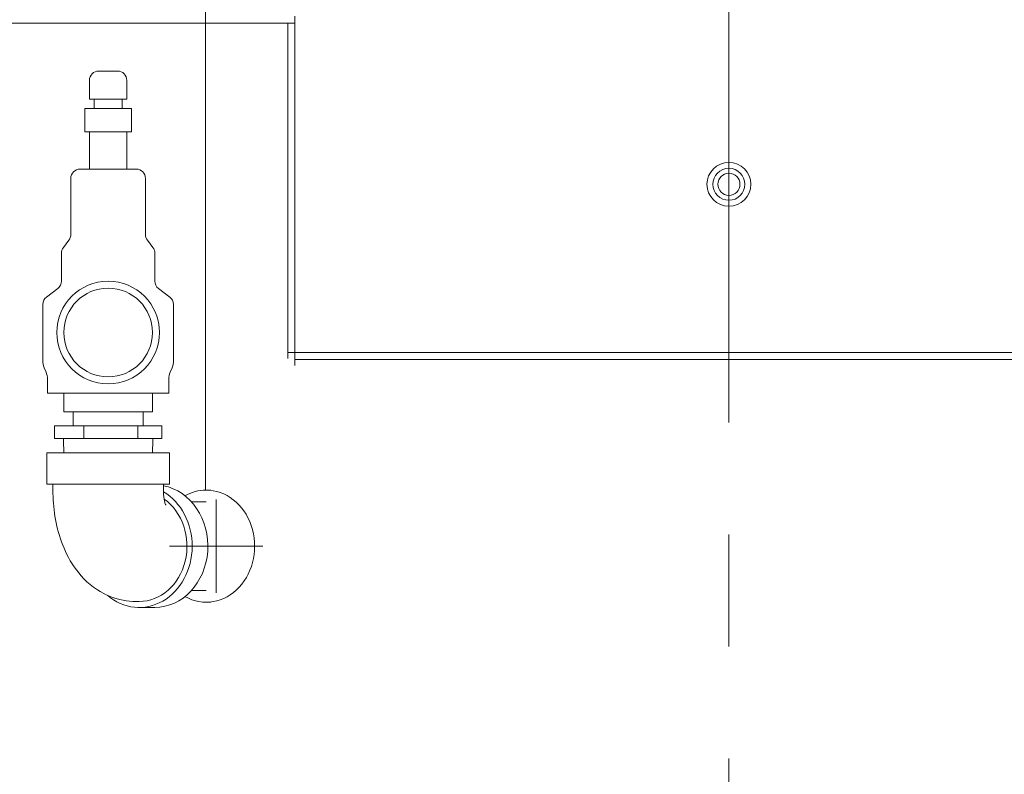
# Model space of a CAD drawing. Header units: inches. Extents: x 1 to 669, y 0 to 417.
# Tile 279 of 317: x 543 to 570, y 245 to 265. Entities that reach past the tile are written whole.
import ezdxf

# ---------------------------------------------------------------- set-up
doc = ezdxf.new("R2010")
doc.units = ezdxf.units.IN
doc.header["$LTSCALE"] = 12
doc.header["$MEASUREMENT"] = 0
doc.linetypes.add('C', pattern=[2, 1.25, -0.25, 0.25, -0.25])
doc.layers.get('0').update_dxf_attribs({"linetype": 'CONTINUOUS'})
doc.layers.add('C', color=4, linetype='C', lineweight=13)
doc.layers.add('Leader', color=41, linetype='CONTINUOUS', lineweight=13)
doc.layers.add('D', color=2, linetype='CONTINUOUS')
doc.layers.add('Q', color=4, linetype='CONTINUOUS')
doc.styles.get("Standard").update_dxf_attribs({"font": 'SIMPLEX.SHX', "width": 0.875})
doc.dimstyles.new('STANDARD$0', dxfattribs={"dimscale": 32, "dimtxt": 0.09375, "dimasz": 0.0625, "dimexe": 0.03125, "dimexo": 0.03125, "dimgap": 0.03125, "dimtad": 1, "dimtih": 1, "dimtoh": 1, "dimdec": 4, "dimzin": 12, "dimdsep": 46, "dimlunit": 5, "dimtxsty": 'Standard', "dimcen": -0.03125, "dimclrd": 256, "dimclre": 256, "dimclrt": 256, "dimadec": 0, "dimazin": 0, "dimtfac": 0.875, "dimtdec": 4, "dimtofl": 0, "dimtmove": 0, "dimatfit": 3, "dimfxl": 0, "dimtolj": 1, "dimtzin": 12, "dimlwd": 13, "dimlwe": 13, "dimarcsym": 0})

# ---------------------------------------------------------------- blocks, each defined once
blk = doc.blocks.new('*D19')
at = {"layer": 'D', "linetype": 'Continuous', "lineweight": 13}
for p, q in [((530.771, 253.276), (530.771, 298.609)), ((562.271, 290.106), (562.271, 298.609)), ((532.771, 297.609), (560.271, 297.609))]:
    blk.add_line(p, q, dxfattribs=at)
at = {"layer": 'D', "linetype": 'Continuous'}
for points in [[(532.771, 297.942), (532.771, 297.276), (530.771, 297.609)], [(560.271, 297.942), (560.271, 297.276), (562.271, 297.609)]]:
    blk.add_solid(points, dxfattribs=at)
at = {"layer": 'D', "linetype": 'Continuous', "lineweight": -3, "insert": (546.555, 301.671), "char_height": 3, "attachment_point": 5}
blk.add_mtext('\\A1;31{\\H0.875x;\\S1/2;}{}{\\C2;%%p1}', dxfattribs=at)

msp = doc.modelspace()

# ---------------------------------------------------------------- linework, layer by layer
at = {"lineweight": 0}
for p, q in [((534.27125, 264.77576), (550.45875, 264.77576)), ((550.45875, 255.96326), (550.45875, 264.77576)), ((550.45875, 264.77576), (550.64625, 264.77576)), ((550.64625, 264.96326), (550.64625, 255.96326)), ((550.45875, 255.96326), (550.64625, 255.96326)), ((550.45875, 255.7962), (550.45875, 255.96326)), ((550.64625, 255.96326), (573.89625, 255.96326)), ((550.64625, 255.77577), (550.64625, 255.96326)), ((573.89625, 255.77577), (550.64625, 255.77577)), ((550.64625, 255.77577), (550.64625, 255.60949)), ((548.39625, 252.27576), (548.27125, 252.27576)), ((548.39625, 249.27576), (548.27125, 249.27576))]:
    msp.add_line(p, q, dxfattribs=at)
for radius in [0.5885, 0.4275, 0.296]:
    msp.add_circle((562.27125, 260.46326), radius, dxfattribs=at)
for major_axis, start_param, end_param in [((0, -1.5), -0.45220024, 3.14832503), ((0, 1.5), 0.00673238, 0.45220024)]:
    msp.add_ellipse((548.27125, 250.77576), major_axis=major_axis, ratio=0.8660254, start_param=start_param, end_param=end_param, dxfattribs=at)
at = {"layer": 'C'}
msp.add_line((562.27125, 158.08826), (562.27125, 289.1057), dxfattribs=at)
at = {"layer": 'Leader'}
for p, q in [((548.25467, 252.27576), (548.25467, 275.4258)), ((548.53637, 249.52576), (548.53637, 252.02576)), ((549.78637, 250.77576), (547.28637, 250.77576))]:
    msp.add_line(p, q, dxfattribs=at)
at = {"layer": 'Q', "lineweight": 0}
for p, q in [((545.39625, 263.49576), (545.64625, 263.49576)), ((545.64625, 263.49576), (545.89625, 263.49576)), ((545.14625, 263.24576), (545.14625, 262.74576)), ((546.14625, 263.24576), (546.14625, 262.74576)), ((545.14625, 262.74576), (546.14625, 262.74576)), ((545.27125, 262.74576), (545.27125, 262.49576)), ((546.02125, 262.74576), (546.02125, 262.49576)), ((545.02125, 262.49576), (546.27125, 262.49576)), ((545.02125, 262.49576), (545.02125, 261.87076)), ((546.27125, 262.49576), (546.27125, 261.87076)), ((545.02125, 261.87076), (546.27125, 261.87076)), ((545.14625, 261.87076), (545.14625, 260.87076)), ((546.14625, 261.87076), (546.14625, 260.87076)), ((544.89625, 260.87076), (545.64625, 260.87076)), ((545.64625, 260.87076), (546.39625, 260.87076)), ((544.64625, 260.62076), (544.64625, 259.12076)), ((546.64625, 260.62076), (546.64625, 259.12076)), ((544.59625, 258.97076), (544.44625, 258.77076)), ((546.69625, 258.97076), (546.84625, 258.77076)), ((544.39625, 258.62076), (544.39625, 257.87076)), ((546.89625, 258.62076), (546.89625, 257.87076)), ((544.29625, 257.67076), (543.99625, 257.44576)), ((546.99625, 257.67076), (547.29625, 257.44576)), ((543.89625, 257.24576), (543.89625, 255.74576)), ((547.39625, 257.24576), (547.39625, 255.74576)), ((543.98278, 255.43807), (543.93471, 255.55345)), ((547.30971, 255.43807), (547.35778, 255.55345)), ((544.02125, 255.24576), (544.02125, 254.87076)), ((547.27125, 255.24576), (547.27125, 254.87076)), ((544.02125, 254.87076), (547.27125, 254.87076)), ((544.45875, 254.87076), (544.45875, 254.37076)), ((546.83375, 254.87076), (546.83375, 254.37076)), ((544.45875, 254.37076), (546.83375, 254.37076)), ((544.70875, 254.37076), (544.70875, 253.99576)), ((546.58375, 254.37076), (546.58375, 253.99576)), ((544.20521, 253.99576), (544.20521, 253.65576)), ((544.99687, 253.99576), (544.20521, 253.99576)), ((546.4379, 253.99576), (544.99687, 253.99576)), ((544.99687, 253.99576), (544.99687, 253.65576)), ((546.4379, 253.99576), (546.4379, 253.65576)), ((547.08728, 253.99576), (546.4379, 253.99576)), ((547.08728, 253.99576), (547.08728, 253.65576)), ((544.20521, 253.65576), (544.99687, 253.65576)), ((544.45112, 253.65576), (544.45112, 253.60241)), ((544.46133, 253.27576), (544.45112, 253.60241)), ((544.99687, 253.65576), (546.4379, 253.65576)), ((546.4379, 253.65576), (547.08728, 253.65576)), ((546.83117, 253.27576), (546.84137, 253.60241)), ((546.84137, 253.65576), (546.84137, 253.60241)), ((547.28625, 253.27576), (544.00625, 253.27576)), ((544.00625, 252.43576), (544.00625, 253.27576)), ((547.28625, 252.43576), (547.28625, 253.27576)), ((547.28625, 252.43576), (544.00625, 252.43576)), ((544.16625, 252.27576), (544.16625, 252.43576)), ((547.12625, 252.27576), (547.12625, 252.43576)), ((548.27125, 251.96326), (547.87583, 251.96326)), ((548.27125, 249.58826), (547.87583, 249.58826)), ((546.47625, 249.29576), (546.39625, 249.29576)), ((546.89625, 249.13576), (546.47625, 249.13576))]:
    msp.add_line(p, q, dxfattribs=at)
for radius in [1.375, 1.1875]:
    msp.add_circle((545.64625, 256.49576), radius, dxfattribs=at)
for centre, radius, start, end in [((545.39625, 263.24576), 0.25, 90, 180), ((545.89625, 263.24576), 0.25, 360, 90), ((544.89625, 260.62076), 0.25, 90, 180), ((546.39625, 260.62076), 0.25, 360, 90), ((544.39625, 259.12076), 0.25, 323.130102, 0), ((546.89625, 259.12076), 0.25, 180, 216.869898), ((544.64625, 258.62076), 0.25, 143.130102, 180), ((546.64625, 258.62076), 0.25, 0, 36.869898), ((544.14625, 257.87076), 0.25, 306.869898, 0), ((547.14625, 257.87076), 0.25, 180, 233.130102), ((544.14625, 257.24576), 0.25, 126.869898, 180), ((547.14625, 257.24576), 0.25, 360, 53.130102), ((544.39625, 255.74576), 0.5, 180, 202.619865), ((546.89625, 255.74576), 0.5, 337.380135, 360), ((543.52125, 255.24576), 0.5, 0, 22.619865), ((547.77125, 255.24576), 0.5, 157.380135, 180)]:
    msp.add_arc(centre, radius, start, end, dxfattribs=at)
for centre, major_axis, start_param, end_param in [((546.89625, 250.77576), (0, -1.64), 0, 2.97893666), ((546.47625, 250.77576), (0, -1.64), -0.64144339, 2.66577184), ((546.47625, 250.77576), (0, -1.48), 0, 2.59196631)]:
    msp.add_ellipse(centre, major_axis=major_axis, ratio=0.8660254, start_param=start_param, end_param=end_param, dxfattribs=at)
for points, knots in [([(544.16625, 252.27576), (544.16625, 252.04119), (544.18445, 251.80668), (544.25976, 251.34312), (544.31655, 251.11414), (544.4803, 250.66336), (544.58639, 250.44091), (544.88605, 250.00548), (545.08131, 249.78801), (545.55151, 249.48246), (545.78771, 249.37805), (546.16251, 249.30698), (546.27935, 249.29576), (546.39625, 249.29576)], [3.14159265, 3.14159265, 3.14159265, 3.14159265, 3.45575192, 3.45575192, 3.76991118, 3.76991118, 4.08407045, 4.08407045, 4.39822972, 4.39822972, 4.61786373, 4.61786373, 4.71238898, 4.71238898, 4.71238898, 4.71238898]), ([(547.12625, 252.27576), (547.12625, 252.23024), (547.12833, 252.18472), (547.13607, 252.09953), (547.14163, 252.05975), (547.15425, 251.99155), (547.16118, 251.96253), (547.17391, 251.91776), (547.17975, 251.90108), (547.18736, 251.88167), (547.18967, 251.87697), (547.18967, 251.87697)], [3.141592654, 3.141592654, 3.141592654, 3.141592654, 3.321278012, 3.321278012, 3.496123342, 3.496123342, 3.658463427, 3.658463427, 3.80654507, 3.80654507, 3.927859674, 3.927859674, 3.927859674, 3.927859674])]:
    msp.add_open_spline(points, degree=3, knots=knots, dxfattribs=at)

# ---------------------------------------------------------------- dimensions: what is measured, and where the dimension line sits
at = {"layer": 'D', "linetype": 'Continuous', "lineweight": -3}
dim = msp.add_linear_dim(base=(562.27125, 297.60886), p1=(530.77125, 252.27576), p2=(562.27125, 289.1057), text='<>{}{\\C2;%%p1}', dimstyle='STANDARD$0', override={"dimdec": 1, "dimtp": 1, "dimtm": 1, "dimarcsym": 1}, dxfattribs=at)
dim.commit()
dim.dimension.update_dxf_attribs({"geometry": '*D19', "text_midpoint": (546.555, 297.60886), "dimtype": 160})

doc.saveas('drawing.dxf')
